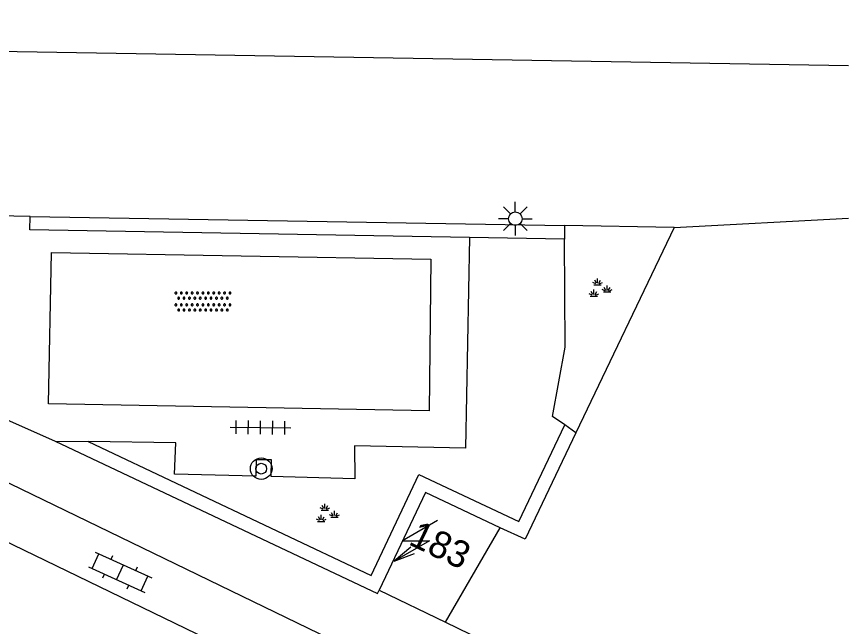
# Model space of a CAD drawing. Extents: x 131000 to 133014, y 396499 to 399001.
# Drawn here: x 132969.23 to 133000, y 396806.95 to 396829.51 of the extents above; entities that cross this region are included whole.
import ezdxf

# ---------------------------------------------------------------- set-up
doc = ezdxf.new("R2010")
doc.units = 0
for name, color, linetype in [('gg-anno-huisnummerreeks BGT', 7, 'Continuous'), ('gg-bbg-hoofdgebouw', 7, 'Continuous'), ('gg-bbg-tussenscheiding', 7, 'Continuous'), ('gg-knt-verharding', 7, 'Continuous'), ('gg-knt-verharding nz', 7, 'Continuous'), ('gt-grn-groengrens', 7, 'Continuous'), ('gt-grn-weggrens', 7, 'Continuous'), ('gt-symb-boom', 7, 'Continuous'), ('gt-symb-groenvak', 7, 'Continuous'), ('gt-symb-klinker verharding', 7, 'Continuous'), ('gt-symb-lichtmast', 7, 'Continuous'), ('gt-symb-overige verharding', 7, 'Continuous'), ('gt-symb-tegel verharding', 7, 'Continuous'), ('gt-symb-trafo symbool', 7, 'Continuous')]:
    doc.layers.add(name, color=color, linetype=linetype)

# ---------------------------------------------------------------- blocks, each defined once
blk = doc.blocks.new('gt0-LMAST')
at = {"layer": 'gt-symb-lichtmast'}
for p, q in [((-0.005, 0.246), (-0.005, 0.621)), ((-0.182, 0.173), (-0.447, 0.438)), ((0.172, 0.173), (0.437, 0.438)), ((-0.255, -0.004), (-0.63, -0.004)), ((-0.182, -0.181), (-0.447, -0.446)), ((-0.005, -0.254), (-0.005, -0.629)), ((0.437, -0.446), (0.172, -0.181)), ((0.245, -0.004), (0.62, -0.004))]:
    blk.add_line(p, q, dxfattribs=at)
blk.add_circle((-0.005, -0.004), 0.25, dxfattribs=at)
blk = doc.blocks.new('gt0-GRVAK')
at = {"layer": 'gt-symb-groenvak'}
for p, q in [((-0.091, 0.211), (-0.156, 0.322)), ((-0.047, 0.214), (-0.047, 0.393)), ((-0.004, 0.211), (0.061, 0.322)), ((-0.11, 0.189), (-0.228, 0.24)), ((-0.182, 0.153), (0.088, 0.153)), ((0.015, 0.189), (0.133, 0.24)), ((0.262, -0.052), (0.197, 0.059)), ((0.305, -0.049), (0.305, 0.13)), ((0.349, -0.052), (0.414, 0.059)), ((-0.245, -0.228), (-0.363, -0.177)), ((-0.318, -0.264), (-0.047, -0.264)), ((-0.226, -0.206), (-0.291, -0.095)), ((-0.183, -0.203), (-0.183, -0.024)), ((-0.139, -0.206), (-0.074, -0.095)), ((-0.12, -0.228), (-0.002, -0.177)), ((0.243, -0.074), (0.125, -0.023)), ((0.17, -0.11), (0.441, -0.11)), ((0.368, -0.074), (0.486, -0.023))]:
    blk.add_line(p, q, dxfattribs=at)
blk = doc.blocks.new('gt0-OVH')
at = {"layer": 'gt-symb-overige verharding'}
for points in [[(-0.972, 0.298), (-0.967, 0.308), (-0.965, 0.319), (-0.966, 0.33), (-0.971, 0.34), (-0.978, 0.348), (-0.988, 0.353), (-0.999, 0.355), (-1.01, 0.354), (-1.02, 0.349), (-1.028, 0.342), (-1.033, 0.332), (-1.035, 0.321), (-1.034, 0.31), (-1.029, 0.3), (-1.022, 0.292), (-1.012, 0.287), (-1.001, 0.285), (-0.99, 0.286), (-0.98, 0.291)], [(-0.772, 0.298), (-0.767, 0.308), (-0.765, 0.319), (-0.766, 0.33), (-0.771, 0.34), (-0.778, 0.348), (-0.788, 0.353), (-0.799, 0.355), (-0.81, 0.354), (-0.82, 0.349), (-0.828, 0.342), (-0.833, 0.332), (-0.835, 0.321), (-0.834, 0.31), (-0.829, 0.3), (-0.822, 0.292), (-0.812, 0.287), (-0.801, 0.285), (-0.79, 0.286), (-0.78, 0.291)], [(-0.572, 0.298), (-0.567, 0.308), (-0.565, 0.319), (-0.566, 0.33), (-0.571, 0.34), (-0.578, 0.348), (-0.588, 0.353), (-0.599, 0.355), (-0.61, 0.354), (-0.62, 0.349), (-0.628, 0.342), (-0.633, 0.332), (-0.635, 0.321), (-0.634, 0.31), (-0.629, 0.3), (-0.622, 0.292), (-0.612, 0.287), (-0.601, 0.285), (-0.59, 0.286), (-0.58, 0.291)], [(-0.372, 0.298), (-0.367, 0.308), (-0.365, 0.319), (-0.366, 0.33), (-0.371, 0.34), (-0.378, 0.348), (-0.388, 0.353), (-0.399, 0.355), (-0.41, 0.354), (-0.42, 0.349), (-0.428, 0.342), (-0.433, 0.332), (-0.435, 0.321), (-0.434, 0.31), (-0.429, 0.3), (-0.422, 0.292), (-0.412, 0.287), (-0.401, 0.285), (-0.39, 0.286), (-0.38, 0.291)], [(-0.172, 0.298), (-0.167, 0.308), (-0.165, 0.319), (-0.166, 0.33), (-0.171, 0.34), (-0.178, 0.348), (-0.188, 0.353), (-0.199, 0.355), (-0.21, 0.354), (-0.22, 0.349), (-0.228, 0.342), (-0.233, 0.332), (-0.235, 0.321), (-0.234, 0.31), (-0.229, 0.3), (-0.222, 0.292), (-0.212, 0.287), (-0.201, 0.285), (-0.19, 0.286), (-0.18, 0.291)], [(0.028, 0.298), (0.033, 0.308), (0.035, 0.319), (0.034, 0.33), (0.029, 0.34), (0.022, 0.348), (0.012, 0.353), (0.001, 0.355), (-0.01, 0.354), (-0.02, 0.349), (-0.028, 0.342), (-0.033, 0.332), (-0.035, 0.321), (-0.034, 0.31), (-0.029, 0.3), (-0.022, 0.292), (-0.012, 0.287), (-0.001, 0.285), (0.01, 0.286), (0.02, 0.291)], [(0.228, 0.298), (0.233, 0.308), (0.235, 0.319), (0.234, 0.33), (0.229, 0.34), (0.222, 0.348), (0.212, 0.353), (0.201, 0.355), (0.19, 0.354), (0.18, 0.349), (0.172, 0.342), (0.167, 0.332), (0.165, 0.321), (0.166, 0.31), (0.171, 0.3), (0.178, 0.292), (0.188, 0.287), (0.199, 0.285), (0.21, 0.286), (0.22, 0.291)], [(0.428, 0.298), (0.433, 0.308), (0.435, 0.319), (0.434, 0.33), (0.429, 0.34), (0.422, 0.348), (0.412, 0.353), (0.401, 0.355), (0.39, 0.354), (0.38, 0.349), (0.372, 0.342), (0.367, 0.332), (0.365, 0.321), (0.366, 0.31), (0.371, 0.3), (0.378, 0.292), (0.388, 0.287), (0.399, 0.285), (0.41, 0.286), (0.42, 0.291)], [(0.628, 0.298), (0.633, 0.308), (0.635, 0.319), (0.634, 0.33), (0.629, 0.34), (0.622, 0.348), (0.612, 0.353), (0.601, 0.355), (0.59, 0.354), (0.58, 0.349), (0.572, 0.342), (0.567, 0.332), (0.565, 0.321), (0.566, 0.31), (0.571, 0.3), (0.578, 0.292), (0.588, 0.287), (0.599, 0.285), (0.61, 0.286), (0.62, 0.291)], [(0.828, 0.298), (0.833, 0.308), (0.835, 0.319), (0.834, 0.33), (0.829, 0.34), (0.822, 0.348), (0.812, 0.353), (0.801, 0.355), (0.79, 0.354), (0.78, 0.349), (0.772, 0.342), (0.767, 0.332), (0.765, 0.321), (0.766, 0.31), (0.771, 0.3), (0.778, 0.292), (0.788, 0.287), (0.799, 0.285), (0.81, 0.286), (0.82, 0.291)], [(1.028, 0.298), (1.033, 0.308), (1.035, 0.319), (1.034, 0.33), (1.029, 0.34), (1.022, 0.348), (1.012, 0.353), (1.001, 0.355), (0.99, 0.354), (0.98, 0.349), (0.972, 0.342), (0.967, 0.332), (0.965, 0.321), (0.966, 0.31), (0.971, 0.3), (0.978, 0.292), (0.988, 0.287), (0.999, 0.285), (1.01, 0.286), (1.02, 0.291)], [(-0.872, 0.106), (-0.867, 0.116), (-0.865, 0.126), (-0.866, 0.137), (-0.871, 0.147), (-0.878, 0.156), (-0.888, 0.161), (-0.899, 0.163), (-0.91, 0.162), (-0.92, 0.157), (-0.928, 0.15), (-0.933, 0.14), (-0.935, 0.129), (-0.934, 0.118), (-0.929, 0.108), (-0.922, 0.1), (-0.912, 0.095), (-0.901, 0.092), (-0.89, 0.094), (-0.88, 0.098)], [(-0.672, 0.106), (-0.667, 0.116), (-0.665, 0.126), (-0.666, 0.137), (-0.671, 0.147), (-0.678, 0.156), (-0.688, 0.161), (-0.699, 0.163), (-0.71, 0.162), (-0.72, 0.157), (-0.728, 0.15), (-0.733, 0.14), (-0.735, 0.129), (-0.734, 0.118), (-0.729, 0.108), (-0.722, 0.1), (-0.712, 0.095), (-0.701, 0.092), (-0.69, 0.094), (-0.68, 0.098)], [(-0.472, 0.106), (-0.467, 0.116), (-0.465, 0.126), (-0.466, 0.137), (-0.471, 0.147), (-0.478, 0.156), (-0.488, 0.161), (-0.499, 0.163), (-0.51, 0.162), (-0.52, 0.157), (-0.528, 0.15), (-0.533, 0.14), (-0.535, 0.129), (-0.534, 0.118), (-0.529, 0.108), (-0.522, 0.1), (-0.512, 0.095), (-0.501, 0.092), (-0.49, 0.094), (-0.48, 0.098)], [(-0.272, 0.106), (-0.267, 0.116), (-0.265, 0.126), (-0.266, 0.137), (-0.271, 0.147), (-0.278, 0.156), (-0.288, 0.161), (-0.299, 0.163), (-0.31, 0.162), (-0.32, 0.157), (-0.328, 0.15), (-0.333, 0.14), (-0.335, 0.129), (-0.334, 0.118), (-0.329, 0.108), (-0.322, 0.1), (-0.312, 0.095), (-0.301, 0.092), (-0.29, 0.094), (-0.28, 0.098)], [(-0.072, 0.106), (-0.067, 0.116), (-0.065, 0.126), (-0.066, 0.137), (-0.071, 0.147), (-0.078, 0.156), (-0.088, 0.161), (-0.099, 0.163), (-0.11, 0.162), (-0.12, 0.157), (-0.128, 0.15), (-0.133, 0.14), (-0.135, 0.129), (-0.134, 0.118), (-0.129, 0.108), (-0.122, 0.1), (-0.112, 0.095), (-0.101, 0.092), (-0.09, 0.094), (-0.08, 0.098)], [(0.128, 0.106), (0.133, 0.116), (0.135, 0.126), (0.134, 0.137), (0.129, 0.147), (0.122, 0.156), (0.112, 0.161), (0.101, 0.163), (0.09, 0.162), (0.08, 0.157), (0.072, 0.15), (0.067, 0.14), (0.065, 0.129), (0.066, 0.118), (0.071, 0.108), (0.078, 0.1), (0.088, 0.095), (0.099, 0.092), (0.11, 0.094), (0.12, 0.098)], [(0.328, 0.106), (0.333, 0.116), (0.335, 0.126), (0.334, 0.137), (0.329, 0.147), (0.322, 0.156), (0.312, 0.161), (0.301, 0.163), (0.29, 0.162), (0.28, 0.157), (0.272, 0.15), (0.267, 0.14), (0.265, 0.129), (0.266, 0.118), (0.271, 0.108), (0.278, 0.1), (0.288, 0.095), (0.299, 0.092), (0.31, 0.094), (0.32, 0.098)], [(0.528, 0.106), (0.533, 0.116), (0.535, 0.126), (0.534, 0.137), (0.529, 0.147), (0.522, 0.156), (0.512, 0.161), (0.501, 0.163), (0.49, 0.162), (0.48, 0.157), (0.472, 0.15), (0.467, 0.14), (0.465, 0.129), (0.466, 0.118), (0.471, 0.108), (0.478, 0.1), (0.488, 0.095), (0.499, 0.092), (0.51, 0.094), (0.52, 0.098)], [(0.728, 0.106), (0.733, 0.116), (0.735, 0.126), (0.734, 0.137), (0.729, 0.147), (0.722, 0.156), (0.712, 0.161), (0.701, 0.163), (0.69, 0.162), (0.68, 0.157), (0.672, 0.15), (0.667, 0.14), (0.665, 0.129), (0.666, 0.118), (0.671, 0.108), (0.678, 0.1), (0.688, 0.095), (0.699, 0.092), (0.71, 0.094), (0.72, 0.098)], [(0.928, 0.106), (0.933, 0.116), (0.935, 0.126), (0.934, 0.137), (0.929, 0.147), (0.922, 0.156), (0.912, 0.161), (0.901, 0.163), (0.89, 0.162), (0.88, 0.157), (0.872, 0.15), (0.867, 0.14), (0.865, 0.129), (0.866, 0.118), (0.871, 0.108), (0.878, 0.1), (0.888, 0.095), (0.899, 0.092), (0.91, 0.094), (0.92, 0.098)], [(-0.972, -0.142), (-0.967, -0.132), (-0.965, -0.121), (-0.966, -0.11), (-0.971, -0.1), (-0.978, -0.092), (-0.988, -0.087), (-0.999, -0.085), (-1.01, -0.086), (-1.02, -0.091), (-1.028, -0.098), (-1.033, -0.108), (-1.035, -0.119), (-1.034, -0.13), (-1.029, -0.14), (-1.022, -0.148), (-1.012, -0.153), (-1.001, -0.155), (-0.99, -0.154), (-0.98, -0.149)], [(-0.872, -0.334), (-0.867, -0.324), (-0.865, -0.314), (-0.866, -0.303), (-0.871, -0.293), (-0.878, -0.284), (-0.888, -0.279), (-0.899, -0.277), (-0.91, -0.278), (-0.92, -0.283), (-0.928, -0.29), (-0.933, -0.3), (-0.935, -0.311), (-0.934, -0.322), (-0.929, -0.332), (-0.922, -0.34), (-0.912, -0.345), (-0.901, -0.348), (-0.89, -0.346), (-0.88, -0.342)], [(-0.772, -0.142), (-0.767, -0.132), (-0.765, -0.121), (-0.766, -0.11), (-0.771, -0.1), (-0.778, -0.092), (-0.788, -0.087), (-0.799, -0.085), (-0.81, -0.086), (-0.82, -0.091), (-0.828, -0.098), (-0.833, -0.108), (-0.835, -0.119), (-0.834, -0.13), (-0.829, -0.14), (-0.822, -0.148), (-0.812, -0.153), (-0.801, -0.155), (-0.79, -0.154), (-0.78, -0.149)], [(-0.672, -0.334), (-0.667, -0.324), (-0.665, -0.314), (-0.666, -0.303), (-0.671, -0.293), (-0.678, -0.284), (-0.688, -0.279), (-0.699, -0.277), (-0.71, -0.278), (-0.72, -0.283), (-0.728, -0.29), (-0.733, -0.3), (-0.735, -0.311), (-0.734, -0.322), (-0.729, -0.332), (-0.722, -0.34), (-0.712, -0.345), (-0.701, -0.348), (-0.69, -0.346), (-0.68, -0.342)], [(-0.572, -0.142), (-0.567, -0.132), (-0.565, -0.121), (-0.566, -0.11), (-0.571, -0.1), (-0.578, -0.092), (-0.588, -0.087), (-0.599, -0.085), (-0.61, -0.086), (-0.62, -0.091), (-0.628, -0.098), (-0.633, -0.108), (-0.635, -0.119), (-0.634, -0.13), (-0.629, -0.14), (-0.622, -0.148), (-0.612, -0.153), (-0.601, -0.155), (-0.59, -0.154), (-0.58, -0.149)], [(-0.472, -0.334), (-0.467, -0.324), (-0.465, -0.314), (-0.466, -0.303), (-0.471, -0.293), (-0.478, -0.284), (-0.488, -0.279), (-0.499, -0.277), (-0.51, -0.278), (-0.52, -0.283), (-0.528, -0.29), (-0.533, -0.3), (-0.535, -0.311), (-0.534, -0.322), (-0.529, -0.332), (-0.522, -0.34), (-0.512, -0.345), (-0.501, -0.348), (-0.49, -0.346), (-0.48, -0.342)], [(-0.372, -0.142), (-0.367, -0.132), (-0.365, -0.121), (-0.366, -0.11), (-0.371, -0.1), (-0.378, -0.092), (-0.388, -0.087), (-0.399, -0.085), (-0.41, -0.086), (-0.42, -0.091), (-0.428, -0.098), (-0.433, -0.108), (-0.435, -0.119), (-0.434, -0.13), (-0.429, -0.14), (-0.422, -0.148), (-0.412, -0.153), (-0.401, -0.155), (-0.39, -0.154), (-0.38, -0.149)], [(-0.272, -0.334), (-0.267, -0.324), (-0.265, -0.314), (-0.266, -0.303), (-0.271, -0.293), (-0.278, -0.284), (-0.288, -0.279), (-0.299, -0.277), (-0.31, -0.278), (-0.32, -0.283), (-0.328, -0.29), (-0.333, -0.3), (-0.335, -0.311), (-0.334, -0.322), (-0.329, -0.332), (-0.322, -0.34), (-0.312, -0.345), (-0.301, -0.348), (-0.29, -0.346), (-0.28, -0.342)], [(-0.172, -0.142), (-0.167, -0.132), (-0.165, -0.121), (-0.166, -0.11), (-0.171, -0.1), (-0.178, -0.092), (-0.188, -0.087), (-0.199, -0.085), (-0.21, -0.086), (-0.22, -0.091), (-0.228, -0.098), (-0.233, -0.108), (-0.235, -0.119), (-0.234, -0.13), (-0.229, -0.14), (-0.222, -0.148), (-0.212, -0.153), (-0.201, -0.155), (-0.19, -0.154), (-0.18, -0.149)], [(-0.072, -0.334), (-0.067, -0.324), (-0.065, -0.314), (-0.066, -0.303), (-0.071, -0.293), (-0.078, -0.284), (-0.088, -0.279), (-0.099, -0.277), (-0.11, -0.278), (-0.12, -0.283), (-0.128, -0.29), (-0.133, -0.3), (-0.135, -0.311), (-0.134, -0.322), (-0.129, -0.332), (-0.122, -0.34), (-0.112, -0.345), (-0.101, -0.348), (-0.09, -0.346), (-0.08, -0.342)], [(0.028, -0.142), (0.033, -0.132), (0.035, -0.121), (0.034, -0.11), (0.029, -0.1), (0.022, -0.092), (0.012, -0.087), (0.001, -0.085), (-0.01, -0.086), (-0.02, -0.091), (-0.028, -0.098), (-0.033, -0.108), (-0.035, -0.119), (-0.034, -0.13), (-0.029, -0.14), (-0.022, -0.148), (-0.012, -0.153), (-0.001, -0.155), (0.01, -0.154), (0.02, -0.149)], [(0.128, -0.334), (0.133, -0.324), (0.135, -0.314), (0.134, -0.303), (0.129, -0.293), (0.122, -0.284), (0.112, -0.279), (0.101, -0.277), (0.09, -0.278), (0.08, -0.283), (0.072, -0.29), (0.067, -0.3), (0.065, -0.311), (0.066, -0.322), (0.071, -0.332), (0.078, -0.34), (0.088, -0.345), (0.099, -0.348), (0.11, -0.346), (0.12, -0.342)], [(0.228, -0.142), (0.233, -0.132), (0.235, -0.121), (0.234, -0.11), (0.229, -0.1), (0.222, -0.092), (0.212, -0.087), (0.201, -0.085), (0.19, -0.086), (0.18, -0.091), (0.172, -0.098), (0.167, -0.108), (0.165, -0.119), (0.166, -0.13), (0.171, -0.14), (0.178, -0.148), (0.188, -0.153), (0.199, -0.155), (0.21, -0.154), (0.22, -0.149)], [(0.328, -0.334), (0.333, -0.324), (0.335, -0.314), (0.334, -0.303), (0.329, -0.293), (0.322, -0.284), (0.312, -0.279), (0.301, -0.277), (0.29, -0.278), (0.28, -0.283), (0.272, -0.29), (0.267, -0.3), (0.265, -0.311), (0.266, -0.322), (0.271, -0.332), (0.278, -0.34), (0.288, -0.345), (0.299, -0.348), (0.31, -0.346), (0.32, -0.342)], [(0.428, -0.142), (0.433, -0.132), (0.435, -0.121), (0.434, -0.11), (0.429, -0.1), (0.422, -0.092), (0.412, -0.087), (0.401, -0.085), (0.39, -0.086), (0.38, -0.091), (0.372, -0.098), (0.367, -0.108), (0.365, -0.119), (0.366, -0.13), (0.371, -0.14), (0.378, -0.148), (0.388, -0.153), (0.399, -0.155), (0.41, -0.154), (0.42, -0.149)], [(0.528, -0.334), (0.533, -0.324), (0.535, -0.314), (0.534, -0.303), (0.529, -0.293), (0.522, -0.284), (0.512, -0.279), (0.501, -0.277), (0.49, -0.278), (0.48, -0.283), (0.472, -0.29), (0.467, -0.3), (0.465, -0.311), (0.466, -0.322), (0.471, -0.332), (0.478, -0.34), (0.488, -0.345), (0.499, -0.348), (0.51, -0.346), (0.52, -0.342)], [(0.628, -0.142), (0.633, -0.132), (0.635, -0.121), (0.634, -0.11), (0.629, -0.1), (0.622, -0.092), (0.612, -0.087), (0.601, -0.085), (0.59, -0.086), (0.58, -0.091), (0.572, -0.098), (0.567, -0.108), (0.565, -0.119), (0.566, -0.13), (0.571, -0.14), (0.578, -0.148), (0.588, -0.153), (0.599, -0.155), (0.61, -0.154), (0.62, -0.149)], [(0.728, -0.334), (0.733, -0.324), (0.735, -0.314), (0.734, -0.303), (0.729, -0.293), (0.722, -0.284), (0.712, -0.279), (0.701, -0.277), (0.69, -0.278), (0.68, -0.283), (0.672, -0.29), (0.667, -0.3), (0.665, -0.311), (0.666, -0.322), (0.671, -0.332), (0.678, -0.34), (0.688, -0.345), (0.699, -0.348), (0.71, -0.346), (0.72, -0.342)], [(0.828, -0.142), (0.833, -0.132), (0.835, -0.121), (0.834, -0.11), (0.829, -0.1), (0.822, -0.092), (0.812, -0.087), (0.801, -0.085), (0.79, -0.086), (0.78, -0.091), (0.772, -0.098), (0.767, -0.108), (0.765, -0.119), (0.766, -0.13), (0.771, -0.14), (0.778, -0.148), (0.788, -0.153), (0.799, -0.155), (0.81, -0.154), (0.82, -0.149)], [(0.928, -0.334), (0.933, -0.324), (0.935, -0.314), (0.934, -0.303), (0.929, -0.293), (0.922, -0.284), (0.912, -0.279), (0.901, -0.277), (0.89, -0.278), (0.88, -0.283), (0.872, -0.29), (0.867, -0.3), (0.865, -0.311), (0.866, -0.322), (0.871, -0.332), (0.878, -0.34), (0.888, -0.345), (0.899, -0.348), (0.91, -0.346), (0.92, -0.342)], [(1.028, -0.142), (1.033, -0.132), (1.035, -0.121), (1.034, -0.11), (1.029, -0.1), (1.022, -0.092), (1.012, -0.087), (1.001, -0.085), (0.99, -0.086), (0.98, -0.091), (0.972, -0.098), (0.967, -0.108), (0.965, -0.119), (0.966, -0.13), (0.971, -0.14), (0.978, -0.148), (0.988, -0.153), (0.999, -0.155), (1.01, -0.154), (1.02, -0.149)]]:
    blk.add_lwpolyline(points, close=True, dxfattribs=at)
blk = doc.blocks.new('gt0-TEG1')
at = {"layer": 'gt-symb-tegel verharding'}
for p, q in [((-1.125, 0), (1.125, 0)), ((-0.9, -0.25), (-0.9, 0.25)), ((-0.45, -0.25), (-0.45, 0.25)), ((0, -0.25), (0, 0.25)), ((0.45, -0.25), (0.45, 0.25)), ((0.9, -0.25), (0.9, 0.25))]:
    blk.add_line(p, q, dxfattribs=at)
blk = doc.blocks.new('gt0-BOOM')
at = {"layer": 'gt-symb-boom'}
for radius in [0.4, 0.2]:
    blk.add_circle((0, 0), radius, dxfattribs=at)
blk = doc.blocks.new('gt0-HSP')
at = {"layer": 'gt-symb-trafo symbool'}
for points in [[(0.771, 0.746), (-0.529, -0.004), (0.471, -0.004), (-0.829, -0.754)], [(-0.217, -0.24), (-0.829, -0.754), (-0.077, -0.48)]]:
    blk.add_lwpolyline(points, dxfattribs=at)
blk = doc.blocks.new('gt0-KL1')
at = {"layer": 'gt-symb-klinker verharding'}
for p, q in [((-0.5, 0.3), (-0.5, 0.45)), ((0.5, 0.3), (0.5, 0.45)), ((-1.15, 0.3), (1.15, 0.3)), ((-1, -0.3), (-1, 0.3)), ((0, -0.3), (0, 0.3)), ((1, -0.3), (1, 0.3)), ((-1.15, -0.3), (1.15, -0.3)), ((-0.5, -0.45), (-0.5, -0.3)), ((0.5, -0.45), (0.5, -0.3))]:
    blk.add_line(p, q, dxfattribs=at)

msp = doc.modelspace()

# ---------------------------------------------------------------- linework, layer by layer
at = {"layer": 'gg-bbg-hoofdgebouw'}
for p, q in [((132891.35, 396829.51), (133000, 396827.707)), ((132993.55, 396821.71), (133000, 396822.053)), ((132993.55, 396821.71), (132989.922, 396814.116)), ((132984.35, 396811.91), (132982.64, 396808.29)), ((132987.123, 396810.605), (132984.35, 396811.91)), ((132982.64, 396808.29), (132985.099, 396807.107)), ((132985.099, 396807.107), (133000, 396799.938))]:
    msp.add_line(p, q, dxfattribs=at)
msp.add_lwpolyline([(132989.922, 396814.116), (132988.039, 396810.174), (132987.123, 396810.605)], dxfattribs=at)
at = {"layer": 'gg-bbg-tussenscheiding'}
msp.add_line((132985.099, 396807.107), (132987.123, 396810.605), dxfattribs=at)
at = {"layer": 'gg-knt-verharding'}
for p in [(132969.73, 396822.119), (132993.55, 396821.71)]:
    msp.add_line(p, (132989.494, 396821.78), dxfattribs=at)
for points in [[(132985.989, 396821.34), (132969.721, 396821.619), (132969.73, 396822.119)], [(132985.989, 396821.34), (132985.836, 396813.547), (132981.723, 396813.627), (132981.744, 396812.414), (132978.639, 396812.495), (132978.655, 396813.121), (132978.088, 396813.114), (132978.072, 396812.51), (132975.07, 396812.589), (132975.114, 396813.749), (132971.879, 396813.79)], [(132984.55, 396820.539), (132984.492, 396814.933), (132970.413, 396815.186), (132970.513, 396820.782), (132984.55, 396820.539)], [(132982.415, 396803.498), (132983.287, 396805.298), (132954.273, 396819.349), (132953.167, 396819.873)], [(132970.649, 396813.806), (132982.585, 396808.172), (132982.64, 396808.29)]]:
    msp.add_lwpolyline(points, dxfattribs=at)
at = {"layer": 'gg-knt-verharding nz'}
msp.add_lwpolyline([(132953.128, 396817.697), (132979.463, 396804.957), (132982.415, 396803.498)], dxfattribs=at)
at = {"layer": 'gt-grn-groengrens'}
for p, q in [((132989.494, 396821.78), (132989.497, 396821.28)), ((132989.497, 396821.28), (132985.989, 396821.34)), ((132989.922, 396814.116), (132989.506, 396814.405)), ((132970.649, 396813.806), (132971.879, 396813.79))]:
    msp.add_line(p, q, dxfattribs=at)
for points in [[(132989.506, 396814.405), (132989.05, 396814.721), (132989.522, 396817.282), (132989.497, 396821.28)], [(132971.879, 396813.79), (132982.346, 396808.838), (132984.111, 396812.575), (132987.802, 396810.838), (132989.506, 396814.405)]]:
    msp.add_lwpolyline(points, dxfattribs=at)
at = {"layer": 'gt-grn-weggrens'}
for p, q in [((132969.73, 396822.119), (132968.236, 396822.142)), ((132968.159, 396814.918), (132970.649, 396813.806))]:
    msp.add_line(p, q, dxfattribs=at)

# ---------------------------------------------------------------- block references
at = {"layer": 'gt-symb-boom'}
msp.add_blockref('gt0-BOOM', (132978.277, 396812.788), dxfattribs=at)
at = {"layer": 'gt-symb-groenvak'}
for p in [(132990.77, 396819.434), (132980.683, 396811.099)]:
    msp.add_blockref('gt0-GRVAK', p, dxfattribs=at)
at = {"layer": 'gt-symb-klinker verharding', "rotation": -24.462926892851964}
msp.add_blockref('gt0-KL1', (132973.053, 396808.955), dxfattribs=at)
at = {"layer": 'gt-symb-lichtmast'}
msp.add_blockref('gt0-LMAST', (132987.682, 396822.039), dxfattribs=at)
at = {"layer": 'gt-symb-overige verharding'}
msp.add_blockref('gt0-OVH', (132976.121, 396818.967), dxfattribs=at)
at = {"layer": 'gt-symb-tegel verharding', "rotation": -0.802088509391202}
msp.add_blockref('gt0-TEG1', (132978.251, 396814.31), dxfattribs=at)
at = {"layer": 'gt-symb-trafo symbool'}
msp.add_blockref('gt0-HSP', (132984.027, 396810.126), dxfattribs=at)

# ---------------------------------------------------------------- texts
at = {"layer": 'gg-anno-huisnummerreeks BGT'}
msp.add_text('183', height=1, rotation=334.3, dxfattribs=at).set_placement((132983.686, 396810.005))

doc.saveas('drawing.dxf')
